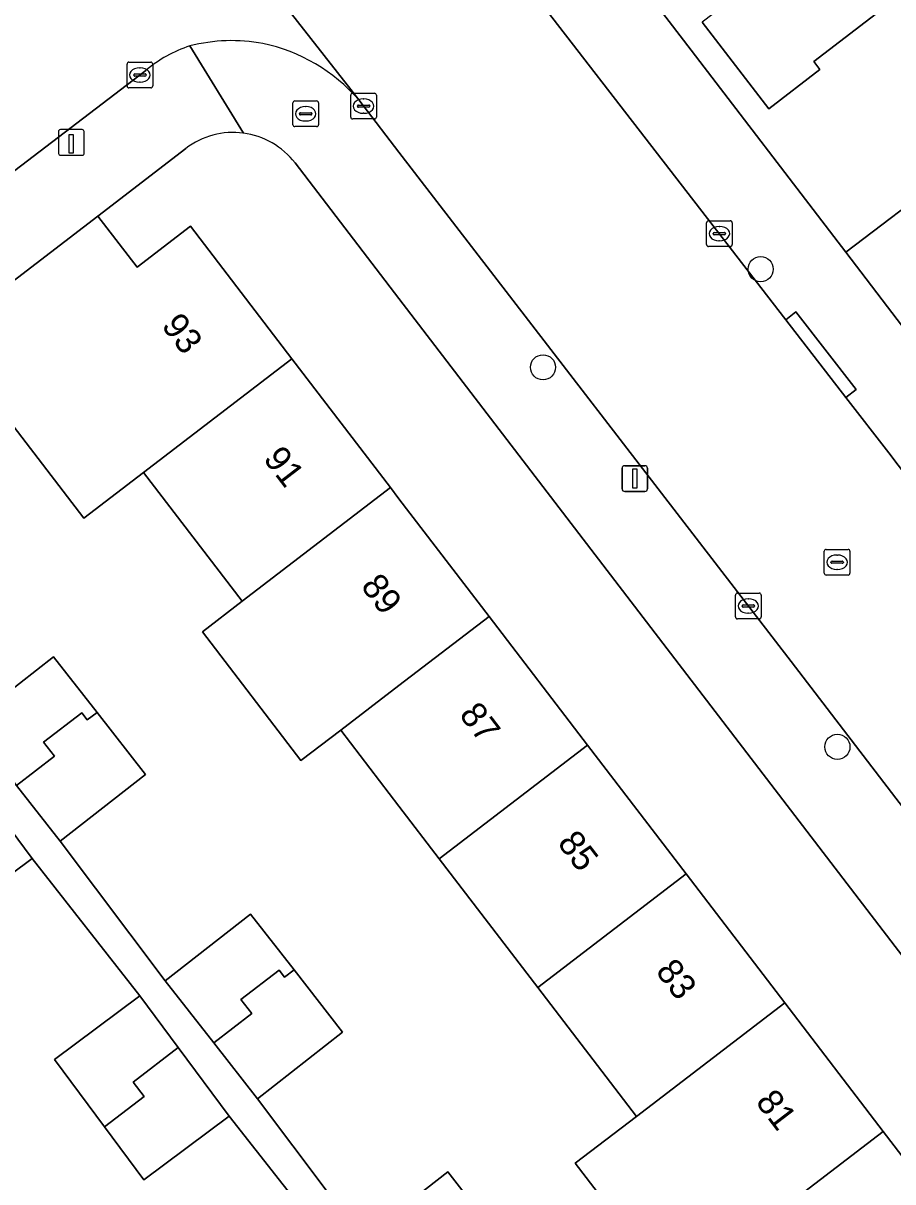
# Model space of a CAD drawing. Extents: x 159352 to 160617, y 385888 to 387323.
# Drawn here: x 159985.36 to 160019.24, y 386787.94 to 386833.06 of the extents above; entities that cross this region are included whole.
import ezdxf

# ---------------------------------------------------------------- set-up
doc = ezdxf.new("R2010")
doc.units = 0
for name, color, linetype in [('IMGEO_Boom', 7, 'Continuous'), ('IMGEO_Brandkraan', 7, 'Continuous'), ('IMGEO_Erf', 7, 'Continuous'), ('IMGEO_Kolk', 7, 'Continuous'), ('IMGEO_Laadpaal', 7, 'Continuous'), ('IMGEO_Lichtmast', 7, 'Continuous'), ('IMGEO_Muur', 7, 'Continuous'), ('IMGEO_Pand', 7, 'Continuous'), ('IMGEO_Pand_nummerreeks', 7, 'Continuous'), ('IMGEO_Rijbaan_lokaal_gesloten', 7, 'Continuous'), ('IMGEO_Rijbaan_lokaal_open', 7, 'Continuous'), ('IMGEO_Rioolput', 7, 'Continuous'), ('IMGEO_Voetpad_open', 7, 'Continuous')]:
    doc.layers.add(name, color=color, linetype=linetype)

msp = doc.modelspace()

# ---------------------------------------------------------------- linework, layer by layer
at = {"layer": 'IMGEO_Boom'}
for centre in [(160014.09, 386823.479), (160005.611, 386819.657), (160017.077, 386804.878)]:
    msp.add_circle(centre, 0.489, dxfattribs=at)
at = {"layer": 'IMGEO_Brandkraan'}
for p, q in [((159995.866, 386829.102), (159995.866, 386829.954)), ((159995.941, 386830.028), (159996.793, 386830.028)), ((159996.867, 386829.954), (159996.867, 386829.102)), ((159996.125, 386829.522), (159996.125, 386829.534)), ((159996.168, 386829.571), (159996.566, 386829.571)), ((159996.354, 386829.808), (159996.379, 386829.808)), ((159996.609, 386829.534), (159996.609, 386829.522)), ((159996.563, 386829.485), (159996.165, 386829.485)), ((159996.377, 386829.248), (159996.352, 386829.248)), ((159996.793, 386829.028), (159995.941, 386829.028))]:
    msp.add_line(p, q, dxfattribs=at)
for points in [[(159995.866, 386829.102), (159995.866, 386829.954)], [(159995.941, 386830.028), (159996.793, 386830.028)], [(159996.867, 386829.954), (159996.867, 386829.102)], [(159996.793, 386829.028), (159995.941, 386829.028)]]:
    msp.add_lwpolyline(points, dxfattribs=at)
for centre, radius, start, end in [((159995.943, 386829.952), 0.0765, 91.552, 178.448), ((159995.943, 386829.952), 0.0765, 91.552, 178.448), ((159996.791, 386829.952), 0.0765, 1.552, 88.448), ((159996.791, 386829.952), 0.0765, 1.552, 88.448), ((159996.165, 386829.531), 0.0403, 85.8775, 175.7526), ((159996.162, 386829.521), 0.0366, 178.938, 274.7102), ((159996.566, 386829.528), 0.043, 264.8664, 352.4533), ((159996.57, 386829.533), 0.0386, 1.7309, 96.639), ((159995.943, 386829.104), 0.0765, 181.552, 268.448), ((159995.943, 386829.104), 0.0765, 181.552, 268.448), ((159996.791, 386829.104), 0.0765, 271.552, 358.448), ((159996.791, 386829.104), 0.0765, 271.552, 358.448)]:
    msp.add_arc(centre, radius, start, end, dxfattribs=at)
for centre, major_axis, ratio, start_param, end_param in [((159996.353, 386829.528), (-0.387, 0.002), 0.722429, 4.712389, 7.853982), ((159996.378, 386829.528), (-0.39, 0.002), 0.717154, 1.570796, 4.712389)]:
    msp.add_ellipse(centre, major_axis=major_axis, ratio=ratio, start_param=start_param, end_param=end_param, dxfattribs=at)
at = {"layer": 'IMGEO_Erf'}
for points in [[(160007.383, 386837.226), (160011.087, 386832.395), (160017.413, 386824.14), (160025.07, 386829.96), (160026.989, 386831.419), (160029.186, 386828.53), (160034.834, 386832.882), (160032.635, 386835.824), (160034.59, 386837.285), (160036.568, 386838.763), (160038.767, 386835.821), (160044.414, 386840.175), (160042.189, 386843.057), (160044.173, 386844.589), (160046.053, 386846.04)], [(160020.985, 386835.273), (160016.154, 386831.56), (160016.393, 386831.251), (160014.404, 386829.722), (160011.814, 386833.091)], [(159991.693, 386828.175), (159988.267, 386825.542), (159989.797, 386823.553), (159991.877, 386825.151), (159995.832, 386819.986), (159999.671, 386814.971), (160000, 386814.542), (160003.51, 386809.958), (160007.349, 386804.944), (160011.188, 386799.93), (160015.028, 386794.915), (160018.866, 386789.902), (160022.706, 386784.887), (160026.545, 386779.874), (160030.385, 386774.859), (160034.223, 386769.846), (160038.063, 386764.831), (160041.901, 386759.818), (160045.74, 386754.805), (160049.419, 386750), (160049.67, 386749.672), (160050.099, 386750), (160053.449, 386752.565), (160000, 386822.33)], [(160000, 386822.33), (159995.952, 386827.614)], [(160010.705, 386783.651), (160006.866, 386788.664), (160009.249, 386790.489), (160005.409, 386795.505), (160001.568, 386800.52), (160000, 386802.568), (159997.73, 386805.533), (159996.181, 386804.347), (159992.342, 386809.361), (159993.891, 386810.547), (159990.052, 386815.561), (159987.723, 386813.778), (159982.25, 386820.926)], [(159997.588, 386785.154), (159993.39, 386790.498), (159990.061, 386788.023), (159988.532, 386790.078), (159986.577, 386792.707), (159989.907, 386795.183), (159985.71, 386800.526), (159982.381, 386798.051), (159980.853, 386800.106), (159978.897, 386802.735), (159981.908, 386804.974), (159979.982, 386807.565), (159977.606, 386805.749), (159972.019, 386813.057), (159971.65, 386812.774), (159965.274, 386807.885), (159960.943, 386804.565), (159958.127, 386802.406)], [(159983.219, 386805.789), (159986.541, 386808.387), (159988.239, 386806.216), (159990.13, 386803.798), (159986.808, 386801.2), (159990.896, 386795.762), (159994.218, 386798.36), (159995.914, 386796.192), (159997.807, 386793.771), (159994.485, 386791.173), (159998.577, 386785.731), (160001.899, 386788.329), (160003.596, 386786.159)]]:
    msp.add_lwpolyline(points, dxfattribs=at)
for centre, radius, start, end in [((159993.541, 386825.773), 3.03, 82.4444, 127.5645), ((159993.543, 386825.768), 3.035, 37.4668, 82.4993)]:
    msp.add_arc(centre, radius, start, end, dxfattribs=at)
at = {"layer": 'IMGEO_Kolk'}
for p, q in [((159989.409, 386830.613), (159989.409, 386831.465)), ((159989.484, 386831.539), (159990.336, 386831.539)), ((159989.897, 386831.319), (159989.922, 386831.319)), ((159990.41, 386831.465), (159990.41, 386830.613)), ((159989.668, 386831.033), (159989.668, 386831.045)), ((159990.106, 386830.996), (159989.708, 386830.996)), ((159989.711, 386831.082), (159990.109, 386831.082)), ((159990.152, 386831.045), (159990.152, 386831.033)), ((159990.336, 386830.539), (159989.484, 386830.539)), ((159989.92, 386830.759), (159989.895, 386830.759)), ((159998.122, 386829.401), (159998.122, 386830.253)), ((159998.197, 386830.327), (159999.049, 386830.327)), ((159998.61, 386830.107), (159998.635, 386830.107)), ((159999.123, 386830.253), (159999.123, 386829.401)), ((159998.381, 386829.821), (159998.381, 386829.833)), ((159998.819, 386829.784), (159998.421, 386829.784)), ((159998.424, 386829.87), (159998.822, 386829.87)), ((159998.633, 386829.547), (159998.608, 386829.547)), ((159998.865, 386829.833), (159998.865, 386829.821)), ((159999.049, 386829.327), (159998.197, 386829.327)), ((160011.98, 386824.435), (160011.98, 386825.287)), ((160012.055, 386825.361), (160012.907, 386825.361)), ((160012.468, 386825.141), (160012.493, 386825.141)), ((160012.981, 386825.287), (160012.981, 386824.435)), ((160012.239, 386824.855), (160012.239, 386824.867)), ((160012.677, 386824.818), (160012.279, 386824.818)), ((160012.282, 386824.904), (160012.68, 386824.904)), ((160012.491, 386824.581), (160012.466, 386824.581)), ((160012.723, 386824.867), (160012.723, 386824.855)), ((160012.907, 386824.361), (160012.055, 386824.361)), ((160013.108, 386809.936), (160013.108, 386810.788)), ((160013.183, 386810.862), (160014.035, 386810.862)), ((160013.596, 386810.642), (160013.621, 386810.642)), ((160014.109, 386810.788), (160014.109, 386809.936)), ((160013.367, 386810.356), (160013.367, 386810.368)), ((160013.805, 386810.319), (160013.407, 386810.319)), ((160013.41, 386810.405), (160013.808, 386810.405)), ((160013.851, 386810.368), (160013.851, 386810.356)), ((160014.035, 386809.862), (160013.183, 386809.862)), ((160013.619, 386810.082), (160013.594, 386810.082))]:
    msp.add_line(p, q, dxfattribs=at)
for points in [[(159989.409, 386830.613), (159989.409, 386831.465)], [(159989.484, 386831.539), (159990.336, 386831.539)], [(159990.41, 386831.465), (159990.41, 386830.613)], [(159990.336, 386830.539), (159989.484, 386830.539)], [(159998.122, 386829.401), (159998.122, 386830.253)], [(159998.197, 386830.327), (159999.049, 386830.327)], [(159999.123, 386830.253), (159999.123, 386829.401)], [(159999.049, 386829.327), (159998.197, 386829.327)], [(160011.98, 386824.435), (160011.98, 386825.287)], [(160012.055, 386825.361), (160012.907, 386825.361)], [(160012.981, 386825.287), (160012.981, 386824.435)], [(160012.907, 386824.361), (160012.055, 386824.361)], [(160013.108, 386809.936), (160013.108, 386810.788)], [(160013.183, 386810.862), (160014.035, 386810.862)], [(160014.109, 386810.788), (160014.109, 386809.936)], [(160014.035, 386809.862), (160013.183, 386809.862)]]:
    msp.add_lwpolyline(points, dxfattribs=at)
for centre, radius, start, end in [((159989.486, 386831.463), 0.0765, 91.552, 178.448), ((159989.486, 386831.463), 0.0765, 91.552, 178.448), ((159990.334, 386831.463), 0.0765, 1.552, 88.448), ((159990.334, 386831.463), 0.0765, 1.552, 88.448), ((159989.708, 386831.042), 0.0403, 85.8775, 175.7526), ((159989.705, 386831.032), 0.0366, 178.938, 274.7102), ((159990.109, 386831.039), 0.043, 264.8664, 352.4533), ((159990.113, 386831.044), 0.0386, 1.7309, 96.639), ((159989.486, 386830.615), 0.0765, 181.552, 268.448), ((159989.486, 386830.615), 0.0765, 181.552, 268.448), ((159990.334, 386830.615), 0.0765, 271.552, 358.448), ((159990.334, 386830.615), 0.0765, 271.552, 358.448), ((159998.199, 386830.251), 0.0765, 91.552, 178.448), ((159998.199, 386830.251), 0.0765, 91.552, 178.448), ((159999.047, 386830.251), 0.0765, 1.552, 88.448), ((159999.047, 386830.251), 0.0765, 1.552, 88.448), ((159998.421, 386829.83), 0.0403, 85.8775, 175.7526), ((159998.418, 386829.82), 0.0366, 178.938, 274.7102), ((159998.822, 386829.827), 0.043, 264.8664, 352.4533), ((159998.826, 386829.832), 0.0386, 1.7309, 96.639), ((159998.199, 386829.403), 0.0765, 181.552, 268.448), ((159998.199, 386829.403), 0.0765, 181.552, 268.448), ((159999.047, 386829.403), 0.0765, 271.552, 358.448), ((159999.047, 386829.403), 0.0765, 271.552, 358.448), ((160012.057, 386825.285), 0.0765, 91.552, 178.448), ((160012.057, 386825.285), 0.0765, 91.552, 178.448), ((160012.905, 386825.285), 0.0765, 1.552, 88.448), ((160012.905, 386825.285), 0.0765, 1.552, 88.448), ((160012.279, 386824.864), 0.0403, 85.8775, 175.7526), ((160012.276, 386824.854), 0.0366, 178.938, 274.7102), ((160012.68, 386824.861), 0.043, 264.8664, 352.4533), ((160012.684, 386824.866), 0.0386, 1.7309, 96.639), ((160012.057, 386824.437), 0.0765, 181.552, 268.448), ((160012.057, 386824.437), 0.0765, 181.552, 268.448), ((160012.905, 386824.437), 0.0765, 271.552, 358.448), ((160012.905, 386824.437), 0.0765, 271.552, 358.448), ((160013.185, 386810.786), 0.0765, 91.552, 178.448), ((160013.185, 386810.786), 0.0765, 91.552, 178.448), ((160014.033, 386810.786), 0.0765, 1.552, 88.448), ((160014.033, 386810.786), 0.0765, 1.552, 88.448), ((160013.407, 386810.365), 0.0403, 85.8775, 175.7526), ((160013.404, 386810.355), 0.0366, 178.938, 274.7102), ((160013.808, 386810.362), 0.043, 264.8664, 352.4533), ((160013.812, 386810.367), 0.0386, 1.7309, 96.639), ((160013.185, 386809.938), 0.0765, 181.552, 268.448), ((160013.185, 386809.938), 0.0765, 181.552, 268.448), ((160014.033, 386809.938), 0.0765, 271.552, 358.448), ((160014.033, 386809.938), 0.0765, 271.552, 358.448)]:
    msp.add_arc(centre, radius, start, end, dxfattribs=at)
for centre, major_axis, ratio, start_param, end_param in [((159989.896, 386831.039), (-0.387, 0.002), 0.722429, 4.712389, 7.853982), ((159989.921, 386831.039), (-0.39, 0.002), 0.717154, 1.570796, 4.712389), ((159998.609, 386829.827), (-0.387, 0.002), 0.722429, 4.712389, 7.853982), ((159998.634, 386829.827), (-0.39, 0.002), 0.717154, 1.570796, 4.712389), ((160012.467, 386824.861), (-0.387, 0.002), 0.722429, 4.712389, 7.853982), ((160012.492, 386824.861), (-0.39, 0.002), 0.717154, 1.570796, 4.712389), ((160013.595, 386810.362), (-0.387, 0.002), 0.722429, 4.712389, 7.853982), ((160013.62, 386810.362), (-0.39, 0.002), 0.717154, 1.570796, 4.712389)]:
    msp.add_ellipse(centre, major_axis=major_axis, ratio=ratio, start_param=start_param, end_param=end_param, dxfattribs=at)
at = {"layer": 'IMGEO_Laadpaal'}
for p, q in [((159986.739, 386828.83), (159986.739, 386827.989)), ((159986.739, 386828.83), (159986.739, 386827.989)), ((159987.655, 386828.914), (159986.814, 386828.914)), ((159987.655, 386828.914), (159986.814, 386828.914)), ((159987.739, 386827.998), (159987.739, 386828.839)), ((159987.739, 386827.998), (159987.739, 386828.839)), ((159986.823, 386827.914), (159987.664, 386827.914)), ((159986.823, 386827.914), (159987.664, 386827.914))]:
    msp.add_line(p, q, dxfattribs=at)
msp.add_lwpolyline([(159987.154, 386828.727), (159987.314, 386828.727), (159987.314, 386827.994), (159987.154, 386827.994), (159987.154, 386828.727)], dxfattribs=at)
for centre, start, end in [((159986.817, 386828.836), 92.4484, 184.2845), ((159986.817, 386828.836), 92.4484, 184.2845), ((159987.661, 386828.836), 2.4484, 94.2845), ((159987.661, 386828.836), 2.4484, 94.2845), ((159986.817, 386827.992), 182.4484, 274.2845), ((159986.817, 386827.992), 182.4484, 274.2845), ((159987.661, 386827.992), 272.4484, 4.2845), ((159987.661, 386827.992), 272.4484, 4.2845)]:
    msp.add_arc(centre, 0.0779, start, end, dxfattribs=at)
at = {"layer": 'IMGEO_Lichtmast'}
for p, q in [((160008.692, 386814.924), (160008.692, 386815.724)), ((160008.692, 386815.724), (160008.692, 386814.924)), ((160008.792, 386815.824), (160009.582, 386815.824)), ((160009.582, 386815.824), (160008.792, 386815.824)), ((160009.682, 386815.724), (160009.682, 386814.924)), ((160009.682, 386814.924), (160009.682, 386815.724)), ((160009.582, 386814.824), (160008.792, 386814.824)), ((160008.792, 386814.824), (160009.582, 386814.824))]:
    msp.add_line(p, q, dxfattribs=at)
msp.add_lwpolyline([(160009.112, 386815.699), (160009.262, 386815.699), (160009.262, 386814.949), (160009.112, 386814.949), (160009.112, 386815.699)], dxfattribs=at)
for centre, start, end in [((160008.792, 386815.724), 90, 180), ((160008.792, 386815.724), 90, 180), ((160009.582, 386815.724), 0, 90), ((160009.582, 386815.724), 360, 90), ((160008.792, 386814.924), 180, 270), ((160008.792, 386814.924), 180, 270), ((160009.582, 386814.924), 270, 0), ((160009.582, 386814.924), 270, 0)]:
    msp.add_arc(centre, 0.1, start, end, dxfattribs=at)
at = {"layer": 'IMGEO_Muur'}
msp.add_lwpolyline([(160017.413, 386824.14), (160011.087, 386832.395)], dxfattribs=at)
at = {"layer": 'IMGEO_Pand'}
for points in [[(160015.991, 386841.768), (160014.397, 386840.543), (160013.893, 386841.2), (160010.868, 386838.875), (160011.24, 386838.39), (160011.029, 386838.227), (160013.803, 386834.62), (160011.814, 386833.091), (160014.404, 386829.722), (160016.393, 386831.251), (160016.154, 386831.56), (160020.985, 386835.273)], [(160019.609, 386821.25), (160027.282, 386827.083), (160025.07, 386829.96), (160017.413, 386824.14)], [(159991.877, 386825.151), (159989.797, 386823.553), (159988.267, 386825.542), (159984.579, 386822.709), (159982.25, 386820.926), (159987.723, 386813.778), (159990.052, 386815.561), (159995.832, 386819.986)], [(159999.671, 386814.971), (159995.832, 386819.986), (159990.052, 386815.561), (159993.891, 386810.547)], [(160003.51, 386809.958), (160000, 386814.542), (159999.671, 386814.971), (159993.891, 386810.547), (159992.342, 386809.361), (159996.181, 386804.347), (159997.73, 386805.533), (160000, 386807.271)], [(160000, 386807.271), (159997.73, 386805.533), (160000, 386802.568), (160001.568, 386800.52), (160007.349, 386804.944), (160003.51, 386809.958)], [(159986.541, 386808.387), (159983.219, 386805.789), (159985.106, 386803.376), (159986.581, 386804.509), (159986.155, 386805.064), (159987.642, 386806.206), (159987.859, 386805.925), (159988.239, 386806.216)], [(159986.808, 386801.2), (159990.13, 386803.798), (159988.239, 386806.216), (159987.859, 386805.925), (159987.642, 386806.206), (159986.155, 386805.064), (159986.581, 386804.509), (159985.106, 386803.376)], [(160011.188, 386799.93), (160007.349, 386804.944), (160001.568, 386800.52), (160005.409, 386795.505)], [(159982.381, 386798.051), (159985.71, 386800.526), (159983.724, 386803.197), (159981.952, 386801.834), (159982.379, 386801.279), (159980.853, 386800.106)], [(160005.409, 386795.505), (160009.249, 386790.489), (160015.028, 386794.915), (160011.188, 386799.93)], [(159994.218, 386798.36), (159990.896, 386795.762), (159992.785, 386793.348), (159994.272, 386794.49), (159993.846, 386795.046), (159995.334, 386796.188), (159995.548, 386795.911), (159995.914, 386796.192)], [(159994.485, 386791.173), (159997.807, 386793.771), (159995.914, 386796.192), (159995.548, 386795.911), (159995.334, 386796.188), (159993.846, 386795.046), (159994.272, 386794.49), (159992.785, 386793.348)], [(159989.907, 386795.183), (159986.577, 386792.707), (159988.532, 386790.078), (159990.079, 386791.268), (159989.652, 386791.823), (159991.403, 386793.17)], [(160006.866, 386788.664), (160010.705, 386783.651), (160018.866, 386789.902), (160015.028, 386794.915), (160009.249, 386790.489)], [(159990.061, 386788.023), (159993.39, 386790.498), (159991.403, 386793.17), (159989.652, 386791.823), (159990.079, 386791.268), (159988.532, 386790.078)], [(160014.545, 386778.636), (160022.706, 386784.887), (160018.866, 386789.902), (160010.705, 386783.651)], [(160001.899, 386788.329), (159998.577, 386785.731), (160000.465, 386783.318), (160001.965, 386784.47), (160001.539, 386785.025), (160003.028, 386786.169), (160003.242, 386785.888), (160003.596, 386786.159)]]:
    msp.add_lwpolyline(points, close=True, dxfattribs=at)
at = {"layer": 'IMGEO_Rijbaan_lokaal_gesloten'}
for points in [[(160058.691, 386754.371), (160059.293, 386753.58), (160064.205, 386757.398), (160049.535, 386776.312), (160049.169, 386776.794), (160038.663, 386790.456), (160019.077, 386816.325), (160017.41, 386818.482), (160015.069, 386821.511), (160000.514, 386840.344), (160000, 386841.016), (159986.405, 386858.797), (159986.083, 386859.215), (159985.054, 386860.551), (159975.768, 386872.603), (159974.777, 386873.889), (159967.285, 386883.608), (159966.216, 386885.004), (159956.539, 386897.639), (159947.999, 386908.79), (159930.531, 386931.578), (159908.651, 386960.148), (159887.083, 386988.239)], [(159880.624, 386983.44), (159899.099, 386959.333), (159899.5, 386958.811), (159910.599, 386944.366), (159929.962, 386919.135), (159951.175, 386891.481), (159968.772, 386868.558), (159978.819, 386855.513), (159981.291, 386852.306), (159984.168, 386848.539), (159988.118, 386843.248), (159998.129, 386830.471), (159998.435, 386830.074), (159998.609, 386829.848), (160000, 386828.041), (160015.273, 386808.202), (160044.075, 386770.608), (160054.731, 386756.52), (160055.266, 386755.917)]]:
    msp.add_lwpolyline(points, dxfattribs=at)
at = {"layer": 'IMGEO_Rijbaan_lokaal_open'}
for points in [[(159998.435, 386830.074), (159998.129, 386830.471), (159988.118, 386843.248)], [(159986.595, 386835.435), (159986.074, 386835.033), (159962.669, 386817.035), (159965.955, 386812.749), (159969.588, 386815.534), (159970.836, 386816.491), (159972.283, 386817.595), (159973.44, 386818.477), (159976.029, 386820.452), (159990.138, 386831.214)]]:
    msp.add_lwpolyline(points, dxfattribs=at)
for centre, radius, start, end in [((159993.499, 386825.712), 6.665, 79.6167, 104.2874), ((159993.246, 386825.517), 6.906, 41.2912, 77.8474), ((159993.438, 386827.313), 5.11, 108.063, 130.2331)]:
    msp.add_arc(centre, radius, start, end, dxfattribs=at)
at = {"layer": 'IMGEO_Rioolput'}
for p, q in [((160016.567, 386811.641), (160016.567, 386812.493)), ((160016.642, 386812.567), (160017.494, 386812.567)), ((160017.568, 386812.493), (160017.568, 386811.641)), ((160016.826, 386812.061), (160016.826, 386812.073)), ((160017.264, 386812.024), (160016.866, 386812.024)), ((160016.869, 386812.11), (160017.267, 386812.11)), ((160017.055, 386812.347), (160017.08, 386812.347)), ((160017.31, 386812.073), (160017.31, 386812.061)), ((160017.494, 386811.567), (160016.642, 386811.567)), ((160017.078, 386811.787), (160017.053, 386811.787))]:
    msp.add_line(p, q, dxfattribs=at)
for points in [[(160016.567, 386811.641), (160016.567, 386812.493)], [(160016.642, 386812.567), (160017.494, 386812.567)], [(160017.568, 386812.493), (160017.568, 386811.641)], [(160017.494, 386811.567), (160016.642, 386811.567)]]:
    msp.add_lwpolyline(points, dxfattribs=at)
for centre, radius, start, end in [((160016.644, 386812.491), 0.0765, 91.552, 178.448), ((160016.644, 386812.491), 0.0765, 91.552, 178.448), ((160017.492, 386812.491), 0.0765, 1.552, 88.448), ((160017.492, 386812.491), 0.0765, 1.552, 88.448), ((160016.866, 386812.07), 0.0403, 85.8775, 175.7526), ((160016.863, 386812.06), 0.0366, 178.938, 274.7102), ((160017.267, 386812.067), 0.043, 264.8664, 352.4533), ((160017.271, 386812.072), 0.0386, 1.7309, 96.639), ((160016.644, 386811.643), 0.0765, 181.552, 268.448), ((160016.644, 386811.643), 0.0765, 181.552, 268.448), ((160017.492, 386811.643), 0.0765, 271.552, 358.448), ((160017.492, 386811.643), 0.0765, 271.552, 358.448)]:
    msp.add_arc(centre, radius, start, end, dxfattribs=at)
for centre, major_axis, ratio, start_param, end_param in [((160017.054, 386812.067), (-0.387, 0.002), 0.722429, 4.712389, 7.853982), ((160017.079, 386812.067), (-0.39, 0.002), 0.717154, 1.570796, 4.712389)]:
    msp.add_ellipse(centre, major_axis=major_axis, ratio=ratio, start_param=start_param, end_param=end_param, dxfattribs=at)
at = {"layer": 'IMGEO_Voetpad_open'}
for points in [[(160011.087, 386832.395), (160007.383, 386837.226), (160007.372, 386837.222), (160002.469, 386843.604), (160001.488, 386844.9), (160001.402, 386845.013), (160000.571, 386846.209), (159998.434, 386848.926), (159995.575, 386852.775), (159990.798, 386858.953), (159988.627, 386861.762), (159985.401, 386865.994)], [(159985.054, 386860.551), (159986.083, 386859.215), (159986.405, 386858.797), (160000, 386841.016), (160000.514, 386840.344), (160015.069, 386821.511), (160015.462, 386821.819), (160017.803, 386818.79), (160017.41, 386818.482), (160019.077, 386816.325), (160038.663, 386790.456)], [(160044.234, 386789.162), (160040.864, 386793.588), (160040.864, 386793.592), (160040.444, 386794.133), (160039.708, 386795.08), (160038.727, 386796.287), (160032.475, 386804.488), (160031.03, 386806.371), (160027.053, 386811.6), (160027.041, 386811.601), (160021.864, 386818.387), (160021.655, 386818.668), (160020.661, 386820.003), (160019.609, 386821.25), (160017.413, 386824.14), (160011.087, 386832.395)], [(159993.939, 386828.777), (159991.854, 386832.171)], [(159991.854, 386832.171), (159993.939, 386828.777)], [(159990.138, 386831.214), (159976.029, 386820.452), (159978.099, 386817.729), (159978.767, 386818.243), (159982.25, 386820.926), (159984.579, 386822.709), (159988.267, 386825.542)], [(159998.609, 386829.848), (159998.435, 386830.074)], [(160055.266, 386755.917), (160054.731, 386756.52), (160044.075, 386770.608), (160015.273, 386808.202), (160000, 386828.041), (159998.609, 386829.848)], [(159988.267, 386825.542), (159991.693, 386828.175)], [(159995.952, 386827.614), (160000, 386822.33), (160053.449, 386752.565), (160055.283, 386750.192), (160056.129, 386749.098)], [(159998.577, 386785.731), (159994.485, 386791.173), (159992.785, 386793.348), (159990.896, 386795.762), (159986.808, 386801.2), (159985.106, 386803.376), (159983.219, 386805.789), (159981.151, 386808.486), (159975.584, 386815.796), (159975.391, 386815.648), (159974.391, 386814.88), (159979.982, 386807.565), (159981.908, 386804.974), (159982.227, 386805.211), (159983.724, 386803.197), (159985.71, 386800.526), (159989.907, 386795.183), (159991.403, 386793.17), (159993.39, 386790.498), (159997.588, 386785.154)]]:
    msp.add_lwpolyline(points, dxfattribs=at)
msp.add_lwpolyline([(160017.41, 386818.482), (160017.803, 386818.79), (160015.462, 386821.819), (160015.069, 386821.511)], close=True, dxfattribs=at)
for centre, radius, start, end in [((159993.499, 386825.712), 6.665, 79.6167, 104.2874), ((159993.246, 386825.517), 6.906, 41.2912, 77.8474), ((159993.438, 386827.313), 5.11, 108.063, 130.2331), ((159993.541, 386825.773), 3.03, 82.4444, 127.5645), ((159993.543, 386825.768), 3.035, 37.4668, 82.4993)]:
    msp.add_arc(centre, radius, start, end, dxfattribs=at)

# ---------------------------------------------------------------- texts
at = {"layer": 'IMGEO_Pand_nummerreeks'}
for s, rotation, p in [('93', 307.4426, (159990.719, 386821.268)), ('91', 307.4402, (159994.684, 386816.088)), ('89', 307.4408, (159998.484, 386811.127)), ('87', 307.4408, (160002.316, 386806.122)), ('85', 307.4408, (160006.142, 386801.125)), ('83', 307.4408, (160009.968, 386796.129)), ('81', 307.4408, (160013.862, 386791.042))]:
    msp.add_text(s, height=1, rotation=rotation, dxfattribs=at).set_placement(p)

doc.saveas('drawing.dxf')
